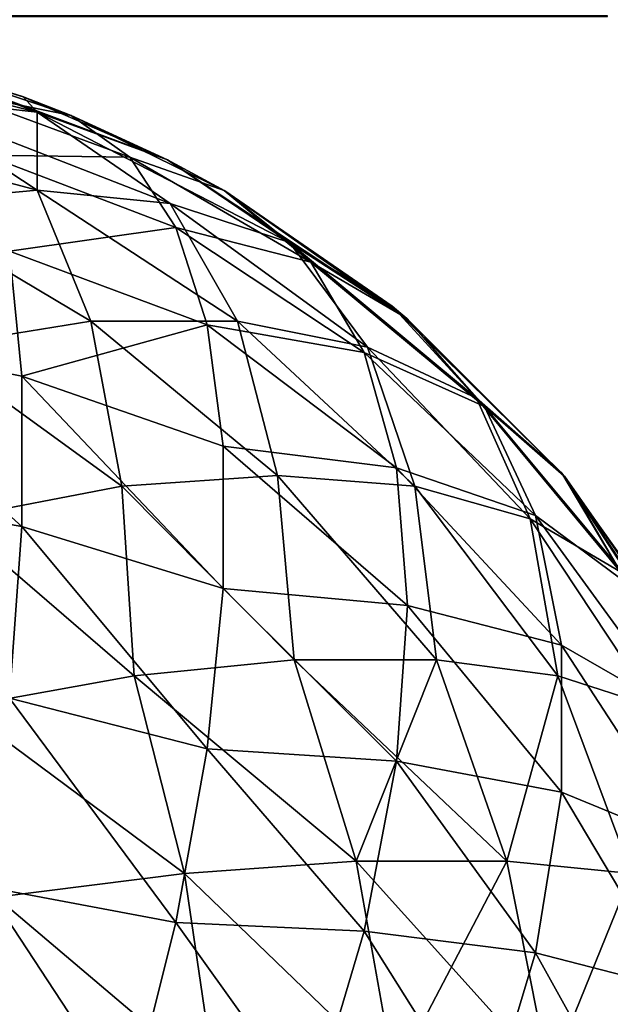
# Model space of a CAD drawing. Extents: x -547 to 547, y 0 to 578.
# Tile 404 of 472: x 372.339 to 372.802, y 558.229 to 559. Entities that reach past the tile are written whole.
import ezdxf

# ---------------------------------------------------------------- set-up
doc = ezdxf.new("R2010")
doc.units = 0
doc.header["$LTSCALE"] = 65.185185
for name, color, linetype in [('121', 7, 'CONTINUOUS'), ('20', 7, 'CONTINUOUS'), ('29', 7, 'CONTINUOUS'), ('3', 7, 'CONTINUOUS'), ('332', 7, 'CONTINUOUS'), ('335', 7, 'CONTINUOUS'), ('39', 7, 'CONTINUOUS'), ('44', 7, 'CONTINUOUS'), ('47', 7, 'CONTINUOUS'), ('61', 7, 'CONTINUOUS'), ('62', 7, 'CONTINUOUS'), ('9', 7, 'CONTINUOUS')]:
    doc.layers.add(name, color=color, linetype=linetype)

msp = doc.modelspace()

# ---------------------------------------------------------------- linework, layer by layer
at = {"layer": '121', "color": 7, "linetype": 'CONTINUOUS'}
for points in [[(362, 559, -40.1), (361.83856, 559.01312, -40.2139), (372.8, 559.00246, -40.14955), (362, 559, -40.1)], [(361.85303, 559.01086, -39.99636), (362, 559, -40.1), (372.8, 559.00307, -40.04464), (361.85303, 559.01086, -39.99636)], [(372.8, 559.00307, -40.04464), (362, 559, -40.1), (372.8, 559.00246, -40.14955), (372.8, 559.00307, -40.04464)]]:
    msp.add_3dface(points, dxfattribs=at)
at = {"layer": '20', "color": 7, "linetype": 'CONTINUOUS'}
for points in [[(350, 551.5, 42.9), (545.5, 1.5, 42.9), (350, 566, 42.9), (350, 551.5, 42.9)], [(350, 566, 42.9), (545.5, 1.5, 42.9), (360.09767, 559.38264, 42.9), (350, 566, 42.9)], [(360.09767, 559.38264, 42.9), (545.5, 1.5, 42.9), (360.21775, 559.09251, 42.9), (360.09767, 559.38264, 42.9)], [(360.21775, 559.09251, 42.9), (545.5, 1.5, 42.9), (360.38182, 558.82466, 42.9), (360.21775, 559.09251, 42.9)], [(360.38182, 558.82466, 42.9), (545.5, 1.5, 42.9), (360.5858, 558.5858, 42.9), (360.38182, 558.82466, 42.9)], [(360.5858, 558.5858, 42.9), (545.5, 1.5, 42.9), (360.82465, 558.38183, 42.9), (360.5858, 558.5858, 42.9)], [(360.82465, 558.38183, 42.9), (545.5, 1.5, 42.9), (361.0925, 558.21776, 42.9), (360.82465, 558.38183, 42.9)]]:
    msp.add_3dface(points, dxfattribs=at)
at = {"layer": '29', "color": 7, "linetype": 'CONTINUOUS'}
for points in [[(372.34213, 558.93965, 41.9), (372.25102, 558.96798, 28.9), (372.23944, 558.97091, 41.9), (372.34213, 558.93965, 41.9)], [(372.34166, 558.93982, 28.9), (372.25102, 558.96798, 28.9), (372.34213, 558.93965, 41.9), (372.34166, 558.93982, 28.9)], [(372.3798, 558.92507, 28.9), (372.34166, 558.93982, 28.9), (372.34213, 558.93965, 41.9), (372.3798, 558.92507, 28.9)], [(372.45528, 558.89035, 41.9), (372.3798, 558.92507, 28.9), (372.34213, 558.93965, 41.9), (372.45528, 558.89035, 41.9)], [(372.4997, 558.8662, 28.9), (372.3798, 558.92507, 28.9), (372.45528, 558.89035, 41.9), (372.4997, 558.8662, 28.9)], [(372.50016, 558.86594, 41.9), (372.4997, 558.8662, 28.9), (372.45528, 558.89035, 41.9), (372.50016, 558.86594, 41.9)], [(372.64256, 558.76623, 28.9), (372.4997, 558.8662, 28.9), (372.64297, 558.76589, 41.9), (372.64256, 558.76623, 28.9)], [(372.64297, 558.76589, 41.9), (372.4997, 558.8662, 28.9), (372.50016, 558.86594, 41.9), (372.64297, 558.76589, 41.9)], [(372.76589, 558.64297, 28.9), (372.64256, 558.76623, 28.9), (372.76623, 558.64256, 41.9), (372.76589, 558.64297, 28.9)], [(372.76623, 558.64256, 41.9), (372.64256, 558.76623, 28.9), (372.64297, 558.76589, 41.9), (372.76623, 558.64256, 41.9)], [(372.86594, 558.50016, 28.9), (372.76589, 558.64297, 28.9), (372.8662, 558.4997, 41.9), (372.86594, 558.50016, 28.9)], [(372.8662, 558.4997, 41.9), (372.76589, 558.64297, 28.9), (372.76623, 558.64256, 41.9), (372.8662, 558.4997, 41.9)]]:
    msp.add_3dface(points, dxfattribs=at)
at = {"layer": '3', "color": 7, "linetype": 'CONTINUOUS'}
for points in [[(528.7, 1.5, -68), (-528.7, 1.5, -68), (528.7, 576.5, -68), (528.7, 1.5, -68)], [(528.7, 576.5, -68), (-528.7, 1.5, -68), (-528.7, 576.5, -68), (528.7, 576.5, -68)]]:
    msp.add_3dface(points, dxfattribs=at)
at = {"layer": '332', "color": 7, "linetype": 'CONTINUOUS'}
for points in [[(0, 576.5, 68), (226.18026, 105.21705, 68), (525, 1.5, 68), (0, 576.5, 68)], [(525, 576.5, 68), (0, 576.5, 68), (525, 1.5, 68), (525, 576.5, 68)]]:
    msp.add_3dface(points, dxfattribs=at)
at = {"layer": '335', "color": 7, "linetype": 'CONTINUOUS'}
for points in [[(-349, 551.5, 43), (-545.5, 576.5, 43), (545.5, 576.5, 43), (-349, 551.5, 43)], [(349, 551.5, 43), (-349, 551.5, 43), (545.5, 576.5, 43), (349, 551.5, 43)], [(349, 9.5, 43), (349, 551.5, 43), (545.5, 576.5, 43), (349, 9.5, 43)], [(545.5, 1.5, 43), (349, 9.5, 43), (545.5, 576.5, 43), (545.5, 1.5, 43)]]:
    msp.add_3dface(points, dxfattribs=at)
at = {"layer": '39', "color": 7, "linetype": 'CONTINUOUS'}
for points in [[(372.23944, 558.97091, 41.9), (372.12194, 558.98502, 42.02194), (372.3531, 558.9275, 42.02276), (372.23944, 558.97091, 41.9)], [(372.3531, 558.9275, 42.02276), (372.12194, 558.98502, 42.02194), (372.24115, 558.94005, 42.14115), (372.3531, 558.9275, 42.02276)], [(372.45528, 558.89035, 41.9), (372.34213, 558.93965, 41.9), (372.23944, 558.97091, 41.9), (372.45528, 558.89035, 41.9)], [(372.45528, 558.89035, 41.9), (372.23944, 558.97091, 41.9), (372.3531, 558.9275, 42.02276), (372.45528, 558.89035, 41.9)], [(372.24115, 558.94005, 42.14115), (372.12276, 558.9275, 42.2531), (372.35302, 558.86646, 42.25302), (372.24115, 558.94005, 42.14115)], [(372.3531, 558.9275, 42.02276), (372.24115, 558.94005, 42.14115), (372.45737, 558.85619, 42.14031), (372.3531, 558.9275, 42.02276)], [(372.45737, 558.85619, 42.14031), (372.24115, 558.94005, 42.14115), (372.35302, 558.86646, 42.25302), (372.45737, 558.85619, 42.14031)], [(372.35302, 558.86646, 42.25302), (372.12276, 558.9275, 42.2531), (372.24031, 558.85619, 42.35737), (372.35302, 558.86646, 42.25302)], [(372.45528, 558.89035, 41.9), (372.3531, 558.9275, 42.02276), (372.55087, 558.82564, 42.0219), (372.45528, 558.89035, 41.9)], [(372.55087, 558.82564, 42.0219), (372.3531, 558.9275, 42.02276), (372.45737, 558.85619, 42.14031), (372.55087, 558.82564, 42.0219)], [(372.64297, 558.76589, 41.9), (372.50016, 558.86594, 41.9), (372.45528, 558.89035, 41.9), (372.64297, 558.76589, 41.9)], [(372.64297, 558.76589, 41.9), (372.45528, 558.89035, 41.9), (372.55087, 558.82564, 42.0219), (372.64297, 558.76589, 41.9)], [(372.35302, 558.86646, 42.25302), (372.24031, 558.85619, 42.35737), (372.39505, 558.76395, 42.41022), (372.35302, 558.86646, 42.25302)], [(372.45737, 558.85619, 42.14031), (372.35302, 558.86646, 42.25302), (372.51022, 558.76395, 42.29505), (372.45737, 558.85619, 42.14031)], [(372.51022, 558.76395, 42.29505), (372.35302, 558.86646, 42.25302), (372.39505, 558.76395, 42.41022), (372.51022, 558.76395, 42.29505)], [(372.39505, 558.76395, 42.41022), (372.24031, 558.85619, 42.35737), (372.2694, 558.74368, 42.51185), (372.39505, 558.76395, 42.41022)], [(372.55087, 558.82564, 42.0219), (372.45737, 558.85619, 42.14031), (372.61185, 558.74368, 42.1694), (372.55087, 558.82564, 42.0219)], [(372.61185, 558.74368, 42.1694), (372.45737, 558.85619, 42.14031), (372.51022, 558.76395, 42.29505), (372.61185, 558.74368, 42.1694)], [(372.64297, 558.76589, 41.9), (372.55087, 558.82564, 42.0219), (372.69726, 558.70369, 42.0366), (372.64297, 558.76589, 41.9)], [(372.69726, 558.70369, 42.0366), (372.55087, 558.82564, 42.0219), (372.61185, 558.74368, 42.1694), (372.69726, 558.70369, 42.0366)], [(372.39505, 558.76395, 42.41022), (372.2694, 558.74368, 42.51185), (372.41941, 558.63465, 42.54909), (372.39505, 558.76395, 42.41022)], [(372.51022, 558.76395, 42.29505), (372.39505, 558.76395, 42.41022), (372.54144, 558.64319, 42.44144), (372.51022, 558.76395, 42.29505)], [(372.54144, 558.64319, 42.44144), (372.39505, 558.76395, 42.41022), (372.41941, 558.63465, 42.54909), (372.54144, 558.64319, 42.44144)], [(372.61185, 558.74368, 42.1694), (372.51022, 558.76395, 42.29505), (372.64909, 558.63465, 42.31941), (372.61185, 558.74368, 42.1694)], [(372.64909, 558.63465, 42.31941), (372.51022, 558.76395, 42.29505), (372.54144, 558.64319, 42.44144), (372.64909, 558.63465, 42.31941)], [(372.76623, 558.64256, 41.9), (372.64297, 558.76589, 41.9), (372.69726, 558.70369, 42.0366), (372.76623, 558.64256, 41.9)], [(372.41941, 558.63465, 42.54909), (372.2694, 558.74368, 42.51185), (372.28624, 558.60926, 42.63951), (372.41941, 558.63465, 42.54909)], [(372.69726, 558.70369, 42.0366), (372.61185, 558.74368, 42.1694), (372.73951, 558.60926, 42.18624), (372.69726, 558.70369, 42.0366)], [(372.73951, 558.60926, 42.18624), (372.61185, 558.74368, 42.1694), (372.64909, 558.63465, 42.31941), (372.73951, 558.60926, 42.18624)], [(372.76623, 558.64256, 41.9), (372.69726, 558.70369, 42.0366), (372.81029, 558.56769, 42.04547), (372.76623, 558.64256, 41.9)], [(372.81029, 558.56769, 42.04547), (372.69726, 558.70369, 42.0366), (372.73951, 558.60926, 42.18624), (372.81029, 558.56769, 42.04547)], [(372.54144, 558.64319, 42.44144), (372.41941, 558.63465, 42.54909), (372.55453, 558.49874, 42.56615), (372.54144, 558.64319, 42.44144)], [(372.64909, 558.63465, 42.31941), (372.54144, 558.64319, 42.44144), (372.66615, 558.49874, 42.45453), (372.64909, 558.63465, 42.31941)], [(372.66615, 558.49874, 42.45453), (372.54144, 558.64319, 42.44144), (372.55453, 558.49874, 42.56615), (372.66615, 558.49874, 42.45453)], [(372.8662, 558.4997, 41.9), (372.76623, 558.64256, 41.9), (372.81029, 558.56769, 42.04547), (372.8662, 558.4997, 41.9)], [(372.41941, 558.63465, 42.54909), (372.28624, 558.60926, 42.63951), (372.4291, 558.48632, 42.66116), (372.41941, 558.63465, 42.54909)], [(372.55453, 558.49874, 42.56615), (372.41941, 558.63465, 42.54909), (372.4291, 558.48632, 42.66116), (372.55453, 558.49874, 42.56615)], [(372.73951, 558.60926, 42.18624), (372.64909, 558.63465, 42.31941), (372.76116, 558.48632, 42.3291), (372.73951, 558.60926, 42.18624)], [(372.76116, 558.48632, 42.3291), (372.64909, 558.63465, 42.31941), (372.66615, 558.49874, 42.45453), (372.76116, 558.48632, 42.3291)], [(372.4291, 558.48632, 42.66116), (372.28624, 558.60926, 42.63951), (372.29298, 558.46177, 42.73721), (372.4291, 558.48632, 42.66116)], [(372.81029, 558.56769, 42.04547), (372.73951, 558.60926, 42.18624), (372.83721, 558.46177, 42.19298), (372.81029, 558.56769, 42.04547)], [(372.83721, 558.46177, 42.19298), (372.73951, 558.60926, 42.18624), (372.76116, 558.48632, 42.3291), (372.83721, 558.46177, 42.19298)], [(372.55453, 558.49874, 42.56615), (372.4291, 558.48632, 42.66116), (372.60321, 558.34099, 42.62101), (372.55453, 558.49874, 42.56615)], [(372.66615, 558.49874, 42.45453), (372.55453, 558.49874, 42.56615), (372.72101, 558.34099, 42.50321), (372.66615, 558.49874, 42.45453)], [(372.72101, 558.34099, 42.50321), (372.55453, 558.49874, 42.56615), (372.60321, 558.34099, 42.62101), (372.72101, 558.34099, 42.50321)], [(372.76116, 558.48632, 42.3291), (372.66615, 558.49874, 42.45453), (372.72101, 558.34099, 42.50321), (372.76116, 558.48632, 42.3291)], [(372.4291, 558.48632, 42.66116), (372.29298, 558.46177, 42.73721), (372.46867, 558.33153, 42.7188), (372.4291, 558.48632, 42.66116)], [(372.60321, 558.34099, 42.62101), (372.4291, 558.48632, 42.66116), (372.46867, 558.33153, 42.7188), (372.60321, 558.34099, 42.62101)], [(372.8188, 558.33153, 42.36867), (372.76116, 558.48632, 42.3291), (372.72101, 558.34099, 42.50321), (372.8188, 558.33153, 42.36867)], [(372.83721, 558.46177, 42.19298), (372.76116, 558.48632, 42.3291), (372.8188, 558.33153, 42.36867), (372.83721, 558.46177, 42.19298)], [(372.46867, 558.33153, 42.7188), (372.29298, 558.46177, 42.73721), (372.32112, 558.31287, 42.79387), (372.46867, 558.33153, 42.7188)], [(372.633, 558.17301, 42.65457), (372.60321, 558.34099, 42.62101), (372.46867, 558.33153, 42.7188), (372.633, 558.17301, 42.65457)], [(372.633, 558.17301, 42.65457), (372.75457, 558.17301, 42.533), (372.60321, 558.34099, 42.62101), (372.633, 558.17301, 42.65457)], [(372.75457, 558.17301, 42.533), (372.72101, 558.34099, 42.50321), (372.60321, 558.34099, 42.62101), (372.75457, 558.17301, 42.533)], [(372.75457, 558.17301, 42.533), (372.8188, 558.33153, 42.36867), (372.72101, 558.34099, 42.50321), (372.75457, 558.17301, 42.533)], [(372.49271, 558.16789, 42.75384), (372.46867, 558.33153, 42.7188), (372.32112, 558.31287, 42.79387), (372.49271, 558.16789, 42.75384)], [(372.49271, 558.16789, 42.75384), (372.633, 558.17301, 42.65457), (372.46867, 558.33153, 42.7188), (372.49271, 558.16789, 42.75384)], [(372.75457, 558.17301, 42.533), (372.85384, 558.16789, 42.39271), (372.8188, 558.33153, 42.36867), (372.75457, 558.17301, 42.533)], [(372.33786, 558.15781, 42.82787), (372.49271, 558.16789, 42.75384), (372.32112, 558.31287, 42.79387), (372.33786, 558.15781, 42.82787)]]:
    msp.add_3dface(points, dxfattribs=at)
at = {"layer": '44', "color": 7, "linetype": 'CONTINUOUS'}
for points in [[(372.34213, 558.93965, -48.9), (372.23944, 558.97091, -48.9), (372.34213, 558.93965, -35.9), (372.34213, 558.93965, -48.9)], [(372.34213, 558.93965, -35.9), (372.23944, 558.97091, -48.9), (372.23944, 558.97091, -35.9), (372.34213, 558.93965, -35.9)], [(372.45528, 558.89035, -48.9), (372.34213, 558.93965, -48.9), (372.45528, 558.89035, -35.9), (372.45528, 558.89035, -48.9)], [(372.45528, 558.89035, -35.9), (372.34213, 558.93965, -48.9), (372.34213, 558.93965, -35.9), (372.45528, 558.89035, -35.9)], [(372.50016, 558.86594, -48.9), (372.45528, 558.89035, -48.9), (372.50016, 558.86594, -35.9), (372.50016, 558.86594, -48.9)], [(372.50016, 558.86594, -35.9), (372.45528, 558.89035, -48.9), (372.45528, 558.89035, -35.9), (372.50016, 558.86594, -35.9)], [(372.63116, 558.77565, -48.9), (372.50016, 558.86594, -48.9), (372.64297, 558.76589, -35.9), (372.63116, 558.77565, -48.9)], [(372.64297, 558.76589, -35.9), (372.50016, 558.86594, -48.9), (372.50016, 558.86594, -35.9), (372.64297, 558.76589, -35.9)], [(372.76412, 558.64507, -48.9), (372.63116, 558.77565, -48.9), (372.76623, 558.64256, -35.9), (372.76412, 558.64507, -48.9)], [(372.76623, 558.64256, -35.9), (372.63116, 558.77565, -48.9), (372.64297, 558.76589, -35.9), (372.76623, 558.64256, -35.9)], [(372.8594, 558.51131, -48.9), (372.76412, 558.64507, -48.9), (372.8662, 558.4997, -35.9), (372.8594, 558.51131, -48.9)], [(372.8662, 558.4997, -35.9), (372.76412, 558.64507, -48.9), (372.76623, 558.64256, -35.9), (372.8662, 558.4997, -35.9)]]:
    msp.add_3dface(points, dxfattribs=at)
at = {"layer": '47', "color": 7, "linetype": 'CONTINUOUS'}
for points in [[(372.23944, 558.97091, -48.9), (372.34213, 558.93965, -48.9), (372.3531, 558.9275, -49.02276), (372.23944, 558.97091, -48.9)], [(372.23944, 558.97091, -48.9), (372.3531, 558.9275, -49.02276), (372.24115, 558.94005, -49.14115), (372.23944, 558.97091, -48.9)], [(372.35302, 558.86646, -49.25302), (372.24031, 558.85619, -49.35737), (372.24115, 558.94005, -49.14115), (372.35302, 558.86646, -49.25302)], [(372.3531, 558.9275, -49.02276), (372.35302, 558.86646, -49.25302), (372.24115, 558.94005, -49.14115), (372.3531, 558.9275, -49.02276)], [(372.34213, 558.93965, -48.9), (372.45528, 558.89035, -48.9), (372.3531, 558.9275, -49.02276), (372.34213, 558.93965, -48.9)], [(372.45737, 558.85619, -49.14031), (372.35302, 558.86646, -49.25302), (372.3531, 558.9275, -49.02276), (372.45737, 558.85619, -49.14031)], [(372.45528, 558.89035, -48.9), (372.55087, 558.82564, -49.0219), (372.3531, 558.9275, -49.02276), (372.45528, 558.89035, -48.9)], [(372.55087, 558.82564, -49.0219), (372.45737, 558.85619, -49.14031), (372.3531, 558.9275, -49.02276), (372.55087, 558.82564, -49.0219)], [(372.45528, 558.89035, -48.9), (372.50016, 558.86594, -48.9), (372.55087, 558.82564, -49.0219), (372.45528, 558.89035, -48.9)], [(372.35302, 558.86646, -49.25302), (372.39505, 558.76395, -49.41022), (372.24031, 558.85619, -49.35737), (372.35302, 558.86646, -49.25302)], [(372.51022, 558.76395, -49.29505), (372.39505, 558.76395, -49.41022), (372.35302, 558.86646, -49.25302), (372.51022, 558.76395, -49.29505)], [(372.45737, 558.85619, -49.14031), (372.51022, 558.76395, -49.29505), (372.35302, 558.86646, -49.25302), (372.45737, 558.85619, -49.14031)], [(372.50016, 558.86594, -48.9), (372.63116, 558.77565, -48.9), (372.55087, 558.82564, -49.0219), (372.50016, 558.86594, -48.9)], [(372.39505, 558.76395, -49.41022), (372.2694, 558.74368, -49.51185), (372.24031, 558.85619, -49.35737), (372.39505, 558.76395, -49.41022)], [(372.61185, 558.74368, -49.1694), (372.51022, 558.76395, -49.29505), (372.45737, 558.85619, -49.14031), (372.61185, 558.74368, -49.1694)], [(372.55087, 558.82564, -49.0219), (372.61185, 558.74368, -49.1694), (372.45737, 558.85619, -49.14031), (372.55087, 558.82564, -49.0219)], [(372.63116, 558.77565, -48.9), (372.69726, 558.70369, -49.0366), (372.55087, 558.82564, -49.0219), (372.63116, 558.77565, -48.9)], [(372.69726, 558.70369, -49.0366), (372.61185, 558.74368, -49.1694), (372.55087, 558.82564, -49.0219), (372.69726, 558.70369, -49.0366)], [(372.63116, 558.77565, -48.9), (372.76412, 558.64507, -48.9), (372.69726, 558.70369, -49.0366), (372.63116, 558.77565, -48.9)], [(372.39505, 558.76395, -49.41022), (372.41941, 558.63465, -49.54909), (372.2694, 558.74368, -49.51185), (372.39505, 558.76395, -49.41022)], [(372.54144, 558.64319, -49.44144), (372.41941, 558.63465, -49.54909), (372.39505, 558.76395, -49.41022), (372.54144, 558.64319, -49.44144)], [(372.51022, 558.76395, -49.29505), (372.54144, 558.64319, -49.44144), (372.39505, 558.76395, -49.41022), (372.51022, 558.76395, -49.29505)], [(372.64909, 558.63465, -49.31941), (372.54144, 558.64319, -49.44144), (372.51022, 558.76395, -49.29505), (372.64909, 558.63465, -49.31941)], [(372.61185, 558.74368, -49.1694), (372.64909, 558.63465, -49.31941), (372.51022, 558.76395, -49.29505), (372.61185, 558.74368, -49.1694)], [(372.41941, 558.63465, -49.54909), (372.28624, 558.60926, -49.63951), (372.2694, 558.74368, -49.51185), (372.41941, 558.63465, -49.54909)], [(372.73951, 558.60926, -49.18624), (372.64909, 558.63465, -49.31941), (372.61185, 558.74368, -49.1694), (372.73951, 558.60926, -49.18624)], [(372.69726, 558.70369, -49.0366), (372.73951, 558.60926, -49.18624), (372.61185, 558.74368, -49.1694), (372.69726, 558.70369, -49.0366)], [(372.76412, 558.64507, -48.9), (372.81029, 558.56769, -49.04547), (372.69726, 558.70369, -49.0366), (372.76412, 558.64507, -48.9)], [(372.81029, 558.56769, -49.04547), (372.73951, 558.60926, -49.18624), (372.69726, 558.70369, -49.0366), (372.81029, 558.56769, -49.04547)], [(372.54144, 558.64319, -49.44144), (372.55453, 558.49874, -49.56615), (372.41941, 558.63465, -49.54909), (372.54144, 558.64319, -49.44144)], [(372.66615, 558.49874, -49.45453), (372.55453, 558.49874, -49.56615), (372.54144, 558.64319, -49.44144), (372.66615, 558.49874, -49.45453)], [(372.64909, 558.63465, -49.31941), (372.66615, 558.49874, -49.45453), (372.54144, 558.64319, -49.44144), (372.64909, 558.63465, -49.31941)], [(372.76412, 558.64507, -48.9), (372.8594, 558.51131, -48.9), (372.81029, 558.56769, -49.04547), (372.76412, 558.64507, -48.9)], [(372.41941, 558.63465, -49.54909), (372.4291, 558.48632, -49.66116), (372.28624, 558.60926, -49.63951), (372.41941, 558.63465, -49.54909)], [(372.55453, 558.49874, -49.56615), (372.4291, 558.48632, -49.66116), (372.41941, 558.63465, -49.54909), (372.55453, 558.49874, -49.56615)], [(372.76116, 558.48632, -49.3291), (372.66615, 558.49874, -49.45453), (372.64909, 558.63465, -49.31941), (372.76116, 558.48632, -49.3291)], [(372.73951, 558.60926, -49.18624), (372.76116, 558.48632, -49.3291), (372.64909, 558.63465, -49.31941), (372.73951, 558.60926, -49.18624)], [(372.4291, 558.48632, -49.66116), (372.29298, 558.46177, -49.73721), (372.28624, 558.60926, -49.63951), (372.4291, 558.48632, -49.66116)], [(372.83721, 558.46177, -49.19298), (372.76116, 558.48632, -49.3291), (372.73951, 558.60926, -49.18624), (372.83721, 558.46177, -49.19298)], [(372.81029, 558.56769, -49.04547), (372.83721, 558.46177, -49.19298), (372.73951, 558.60926, -49.18624), (372.81029, 558.56769, -49.04547)], [(372.55453, 558.49874, -49.56615), (372.60321, 558.34099, -49.62101), (372.4291, 558.48632, -49.66116), (372.55453, 558.49874, -49.56615)], [(372.66615, 558.49874, -49.45453), (372.60321, 558.34099, -49.62101), (372.55453, 558.49874, -49.56615), (372.66615, 558.49874, -49.45453)], [(372.72101, 558.34099, -49.50321), (372.60321, 558.34099, -49.62101), (372.66615, 558.49874, -49.45453), (372.72101, 558.34099, -49.50321)], [(372.76116, 558.48632, -49.3291), (372.72101, 558.34099, -49.50321), (372.66615, 558.49874, -49.45453), (372.76116, 558.48632, -49.3291)], [(372.4291, 558.48632, -49.66116), (372.46867, 558.33153, -49.7188), (372.29298, 558.46177, -49.73721), (372.4291, 558.48632, -49.66116)], [(372.60321, 558.34099, -49.62101), (372.46867, 558.33153, -49.7188), (372.4291, 558.48632, -49.66116), (372.60321, 558.34099, -49.62101)], [(372.8188, 558.33153, -49.36867), (372.72101, 558.34099, -49.50321), (372.76116, 558.48632, -49.3291), (372.8188, 558.33153, -49.36867)], [(372.83721, 558.46177, -49.19298), (372.8188, 558.33153, -49.36867), (372.76116, 558.48632, -49.3291), (372.83721, 558.46177, -49.19298)], [(372.46867, 558.33153, -49.7188), (372.32112, 558.31287, -49.79387), (372.29298, 558.46177, -49.73721), (372.46867, 558.33153, -49.7188)], [(372.60321, 558.34099, -49.62101), (372.633, 558.17301, -49.65457), (372.46867, 558.33153, -49.7188), (372.60321, 558.34099, -49.62101)], [(372.72101, 558.34099, -49.50321), (372.633, 558.17301, -49.65457), (372.60321, 558.34099, -49.62101), (372.72101, 558.34099, -49.50321)], [(372.75457, 558.17301, -49.533), (372.633, 558.17301, -49.65457), (372.72101, 558.34099, -49.50321), (372.75457, 558.17301, -49.533)], [(372.8188, 558.33153, -49.36867), (372.75457, 558.17301, -49.533), (372.72101, 558.34099, -49.50321), (372.8188, 558.33153, -49.36867)], [(372.46867, 558.33153, -49.7188), (372.49271, 558.16789, -49.75384), (372.32112, 558.31287, -49.79387), (372.46867, 558.33153, -49.7188)], [(372.633, 558.17301, -49.65457), (372.49271, 558.16789, -49.75384), (372.46867, 558.33153, -49.7188), (372.633, 558.17301, -49.65457)], [(372.85384, 558.16789, -49.39271), (372.75457, 558.17301, -49.533), (372.8188, 558.33153, -49.36867), (372.85384, 558.16789, -49.39271)], [(372.49271, 558.16789, -49.75384), (372.33786, 558.15781, -49.82787), (372.32112, 558.31287, -49.79387), (372.49271, 558.16789, -49.75384)]]:
    msp.add_3dface(points, dxfattribs=at)
at = {"layer": '61', "color": 7, "linetype": 'CONTINUOUS'}
for points in [[(372.25102, 558.96798, 28.9), (372.34166, 558.93982, 28.9), (372.3798, 558.92507, 28.9), (372.25102, 558.96798, 28.9)], [(372.25102, 558.96798, 28.9), (372.3798, 558.92507, 28.9), (372.28552, 558.94412, 28.73534), (372.25102, 558.96798, 28.9)], [(372.3798, 558.92507, 28.9), (372.42572, 558.89241, 28.75044), (372.28552, 558.94412, 28.73534), (372.3798, 558.92507, 28.9)], [(372.28552, 558.94412, 28.73534), (372.42572, 558.89241, 28.75044), (372.31287, 558.89387, 28.57888), (372.28552, 558.94412, 28.73534)], [(372.3798, 558.92507, 28.9), (372.4997, 558.8662, 28.9), (372.42572, 558.89241, 28.75044), (372.3798, 558.92507, 28.9)], [(372.42572, 558.89241, 28.75044), (372.46177, 558.83721, 28.60702), (372.31287, 558.89387, 28.57888), (372.42572, 558.89241, 28.75044)], [(372.31287, 558.89387, 28.57888), (372.46177, 558.83721, 28.60702), (372.33153, 558.8188, 28.43133), (372.31287, 558.89387, 28.57888)], [(372.4997, 558.8662, 28.9), (372.56769, 558.81029, 28.75453), (372.42572, 558.89241, 28.75044), (372.4997, 558.8662, 28.9)], [(372.42572, 558.89241, 28.75044), (372.56769, 558.81029, 28.75453), (372.46177, 558.83721, 28.60702), (372.42572, 558.89241, 28.75044)], [(372.4997, 558.8662, 28.9), (372.64256, 558.76623, 28.9), (372.56769, 558.81029, 28.75453), (372.4997, 558.8662, 28.9)], [(372.46177, 558.83721, 28.60702), (372.48632, 558.76116, 28.4709), (372.33153, 558.8188, 28.43133), (372.46177, 558.83721, 28.60702)], [(372.56769, 558.81029, 28.75453), (372.60926, 558.73951, 28.61376), (372.46177, 558.83721, 28.60702), (372.56769, 558.81029, 28.75453)], [(372.46177, 558.83721, 28.60702), (372.60926, 558.73951, 28.61376), (372.48632, 558.76116, 28.4709), (372.46177, 558.83721, 28.60702)], [(372.17301, 558.75457, 28.267), (372.33153, 558.8188, 28.43133), (372.34099, 558.72101, 28.29679), (372.17301, 558.75457, 28.267)], [(372.33153, 558.8188, 28.43133), (372.48632, 558.76116, 28.4709), (372.34099, 558.72101, 28.29679), (372.33153, 558.8188, 28.43133)], [(372.64256, 558.76623, 28.9), (372.70369, 558.69726, 28.7634), (372.56769, 558.81029, 28.75453), (372.64256, 558.76623, 28.9)], [(372.56769, 558.81029, 28.75453), (372.70369, 558.69726, 28.7634), (372.60926, 558.73951, 28.61376), (372.56769, 558.81029, 28.75453)], [(372.64256, 558.76623, 28.9), (372.76589, 558.64297, 28.9), (372.70369, 558.69726, 28.7634), (372.64256, 558.76623, 28.9)], [(372.17301, 558.633, 28.14543), (372.17301, 558.75457, 28.267), (372.34099, 558.60321, 28.17899), (372.17301, 558.633, 28.14543)], [(372.17301, 558.75457, 28.267), (372.34099, 558.72101, 28.29679), (372.34099, 558.60321, 28.17899), (372.17301, 558.75457, 28.267)], [(372.48632, 558.76116, 28.4709), (372.49874, 558.66615, 28.34547), (372.34099, 558.72101, 28.29679), (372.48632, 558.76116, 28.4709)], [(372.60926, 558.73951, 28.61376), (372.63465, 558.64909, 28.48059), (372.48632, 558.76116, 28.4709), (372.60926, 558.73951, 28.61376)], [(372.48632, 558.76116, 28.4709), (372.63465, 558.64909, 28.48059), (372.49874, 558.66615, 28.34547), (372.48632, 558.76116, 28.4709)], [(372.70369, 558.69726, 28.7634), (372.74368, 558.61185, 28.6306), (372.60926, 558.73951, 28.61376), (372.70369, 558.69726, 28.7634)], [(372.60926, 558.73951, 28.61376), (372.74368, 558.61185, 28.6306), (372.63465, 558.64909, 28.48059), (372.60926, 558.73951, 28.61376)], [(372.49874, 558.66615, 28.34547), (372.49874, 558.55453, 28.23385), (372.34099, 558.72101, 28.29679), (372.49874, 558.66615, 28.34547)], [(372.34099, 558.72101, 28.29679), (372.49874, 558.55453, 28.23385), (372.34099, 558.60321, 28.17899), (372.34099, 558.72101, 28.29679)], [(372.76589, 558.64297, 28.9), (372.82564, 558.55087, 28.7781), (372.70369, 558.69726, 28.7634), (372.76589, 558.64297, 28.9)], [(372.70369, 558.69726, 28.7634), (372.82564, 558.55087, 28.7781), (372.74368, 558.61185, 28.6306), (372.70369, 558.69726, 28.7634)], [(372.63465, 558.64909, 28.48059), (372.64319, 558.54144, 28.35856), (372.49874, 558.66615, 28.34547), (372.63465, 558.64909, 28.48059)], [(372.49874, 558.66615, 28.34547), (372.64319, 558.54144, 28.35856), (372.49874, 558.55453, 28.23385), (372.49874, 558.66615, 28.34547)], [(372.74368, 558.61185, 28.6306), (372.76395, 558.51022, 28.50495), (372.63465, 558.64909, 28.48059), (372.74368, 558.61185, 28.6306)], [(372.63465, 558.64909, 28.48059), (372.76395, 558.51022, 28.50495), (372.64319, 558.54144, 28.35856), (372.63465, 558.64909, 28.48059)], [(372.76589, 558.64297, 28.9), (372.86594, 558.50016, 28.9), (372.89035, 558.45528, 28.9), (372.76589, 558.64297, 28.9)], [(372.76589, 558.64297, 28.9), (372.89035, 558.45528, 28.9), (372.82564, 558.55087, 28.7781), (372.76589, 558.64297, 28.9)], [(372.17301, 558.633, 28.14543), (372.34099, 558.60321, 28.17899), (372.33153, 558.46867, 28.0812), (372.17301, 558.633, 28.14543)], [(372.82564, 558.55087, 28.7781), (372.85619, 558.45737, 28.65969), (372.74368, 558.61185, 28.6306), (372.82564, 558.55087, 28.7781)], [(372.74368, 558.61185, 28.6306), (372.85619, 558.45737, 28.65969), (372.76395, 558.51022, 28.50495), (372.74368, 558.61185, 28.6306)], [(372.34099, 558.60321, 28.17899), (372.48632, 558.4291, 28.13884), (372.33153, 558.46867, 28.0812), (372.34099, 558.60321, 28.17899)], [(372.49874, 558.55453, 28.23385), (372.48632, 558.4291, 28.13884), (372.34099, 558.60321, 28.17899), (372.49874, 558.55453, 28.23385)], [(372.49874, 558.55453, 28.23385), (372.63465, 558.41941, 28.25091), (372.48632, 558.4291, 28.13884), (372.49874, 558.55453, 28.23385)], [(372.64319, 558.54144, 28.35856), (372.63465, 558.41941, 28.25091), (372.49874, 558.55453, 28.23385), (372.64319, 558.54144, 28.35856)], [(372.64319, 558.54144, 28.35856), (372.76395, 558.39505, 28.38978), (372.63465, 558.41941, 28.25091), (372.64319, 558.54144, 28.35856)], [(372.76395, 558.51022, 28.50495), (372.76395, 558.39505, 28.38978), (372.64319, 558.54144, 28.35856), (372.76395, 558.51022, 28.50495)], [(372.85619, 558.45737, 28.65969), (372.86646, 558.35302, 28.54698), (372.76395, 558.51022, 28.50495), (372.85619, 558.45737, 28.65969)], [(372.76395, 558.51022, 28.50495), (372.86646, 558.35302, 28.54698), (372.76395, 558.39505, 28.38978), (372.76395, 558.51022, 28.50495)], [(372.33153, 558.46867, 28.0812), (372.46177, 558.29298, 28.06279), (372.31287, 558.32112, 28.00613), (372.33153, 558.46867, 28.0812)], [(372.48632, 558.4291, 28.13884), (372.46177, 558.29298, 28.06279), (372.33153, 558.46867, 28.0812), (372.48632, 558.4291, 28.13884)], [(372.48632, 558.4291, 28.13884), (372.60926, 558.28624, 28.16049), (372.46177, 558.29298, 28.06279), (372.48632, 558.4291, 28.13884)], [(372.63465, 558.41941, 28.25091), (372.60926, 558.28624, 28.16049), (372.48632, 558.4291, 28.13884), (372.63465, 558.41941, 28.25091)], [(372.63465, 558.41941, 28.25091), (372.74368, 558.2694, 28.28815), (372.60926, 558.28624, 28.16049), (372.63465, 558.41941, 28.25091)], [(372.76395, 558.39505, 28.38978), (372.74368, 558.2694, 28.28815), (372.63465, 558.41941, 28.25091), (372.76395, 558.39505, 28.38978)], [(372.76395, 558.39505, 28.38978), (372.85619, 558.24031, 28.44263), (372.74368, 558.2694, 28.28815), (372.76395, 558.39505, 28.38978)], [(372.86646, 558.35302, 28.54698), (372.85619, 558.24031, 28.44263), (372.76395, 558.39505, 28.38978), (372.86646, 558.35302, 28.54698)], [(372.31287, 558.32112, 28.00613), (372.42572, 558.14956, 28.00759), (372.28552, 558.16466, 27.95588), (372.31287, 558.32112, 28.00613)], [(372.46177, 558.29298, 28.06279), (372.42572, 558.14956, 28.00759), (372.31287, 558.32112, 28.00613), (372.46177, 558.29298, 28.06279)], [(372.46177, 558.29298, 28.06279), (372.56769, 558.14547, 28.08971), (372.42572, 558.14956, 28.00759), (372.46177, 558.29298, 28.06279)], [(372.60926, 558.28624, 28.16049), (372.56769, 558.14547, 28.08971), (372.46177, 558.29298, 28.06279), (372.60926, 558.28624, 28.16049)], [(372.60926, 558.28624, 28.16049), (372.70369, 558.1366, 28.20274), (372.56769, 558.14547, 28.08971), (372.60926, 558.28624, 28.16049)], [(372.74368, 558.2694, 28.28815), (372.70369, 558.1366, 28.20274), (372.60926, 558.28624, 28.16049), (372.74368, 558.2694, 28.28815)], [(372.74368, 558.2694, 28.28815), (372.82564, 558.1219, 28.34913), (372.70369, 558.1366, 28.20274), (372.74368, 558.2694, 28.28815)], [(372.85619, 558.24031, 28.44263), (372.82564, 558.1219, 28.34913), (372.74368, 558.2694, 28.28815), (372.85619, 558.24031, 28.44263)]]:
    msp.add_3dface(points, dxfattribs=at)
at = {"layer": '62', "color": 7, "linetype": 'CONTINUOUS'}
for points in [[(372.23944, 558.97091, -35.9), (372.12194, 558.98502, -35.77806), (372.3531, 558.9275, -35.77724), (372.23944, 558.97091, -35.9)], [(372.3531, 558.9275, -35.77724), (372.12194, 558.98502, -35.77806), (372.24115, 558.94005, -35.65885), (372.3531, 558.9275, -35.77724)], [(372.45528, 558.89035, -35.9), (372.34213, 558.93965, -35.9), (372.23944, 558.97091, -35.9), (372.45528, 558.89035, -35.9)], [(372.45528, 558.89035, -35.9), (372.23944, 558.97091, -35.9), (372.3531, 558.9275, -35.77724), (372.45528, 558.89035, -35.9)], [(372.24115, 558.94005, -35.65885), (372.12276, 558.9275, -35.5469), (372.35302, 558.86646, -35.54698), (372.24115, 558.94005, -35.65885)], [(372.3531, 558.9275, -35.77724), (372.24115, 558.94005, -35.65885), (372.45737, 558.85619, -35.65969), (372.3531, 558.9275, -35.77724)], [(372.45737, 558.85619, -35.65969), (372.24115, 558.94005, -35.65885), (372.35302, 558.86646, -35.54698), (372.45737, 558.85619, -35.65969)], [(372.35302, 558.86646, -35.54698), (372.12276, 558.9275, -35.5469), (372.24031, 558.85619, -35.44263), (372.35302, 558.86646, -35.54698)], [(372.45528, 558.89035, -35.9), (372.3531, 558.9275, -35.77724), (372.55087, 558.82564, -35.7781), (372.45528, 558.89035, -35.9)], [(372.55087, 558.82564, -35.7781), (372.3531, 558.9275, -35.77724), (372.45737, 558.85619, -35.65969), (372.55087, 558.82564, -35.7781)], [(372.64297, 558.76589, -35.9), (372.50016, 558.86594, -35.9), (372.45528, 558.89035, -35.9), (372.64297, 558.76589, -35.9)], [(372.64297, 558.76589, -35.9), (372.45528, 558.89035, -35.9), (372.55087, 558.82564, -35.7781), (372.64297, 558.76589, -35.9)], [(372.35302, 558.86646, -35.54698), (372.24031, 558.85619, -35.44263), (372.39505, 558.76395, -35.38978), (372.35302, 558.86646, -35.54698)], [(372.45737, 558.85619, -35.65969), (372.35302, 558.86646, -35.54698), (372.51022, 558.76395, -35.50495), (372.45737, 558.85619, -35.65969)], [(372.51022, 558.76395, -35.50495), (372.35302, 558.86646, -35.54698), (372.39505, 558.76395, -35.38978), (372.51022, 558.76395, -35.50495)], [(372.39505, 558.76395, -35.38978), (372.24031, 558.85619, -35.44263), (372.2694, 558.74368, -35.28815), (372.39505, 558.76395, -35.38978)], [(372.55087, 558.82564, -35.7781), (372.45737, 558.85619, -35.65969), (372.61185, 558.74368, -35.6306), (372.55087, 558.82564, -35.7781)], [(372.61185, 558.74368, -35.6306), (372.45737, 558.85619, -35.65969), (372.51022, 558.76395, -35.50495), (372.61185, 558.74368, -35.6306)], [(372.64297, 558.76589, -35.9), (372.55087, 558.82564, -35.7781), (372.69726, 558.70369, -35.7634), (372.64297, 558.76589, -35.9)], [(372.69726, 558.70369, -35.7634), (372.55087, 558.82564, -35.7781), (372.61185, 558.74368, -35.6306), (372.69726, 558.70369, -35.7634)], [(372.39505, 558.76395, -35.38978), (372.2694, 558.74368, -35.28815), (372.41941, 558.63465, -35.25091), (372.39505, 558.76395, -35.38978)], [(372.51022, 558.76395, -35.50495), (372.39505, 558.76395, -35.38978), (372.54144, 558.64319, -35.35856), (372.51022, 558.76395, -35.50495)], [(372.54144, 558.64319, -35.35856), (372.39505, 558.76395, -35.38978), (372.41941, 558.63465, -35.25091), (372.54144, 558.64319, -35.35856)], [(372.61185, 558.74368, -35.6306), (372.51022, 558.76395, -35.50495), (372.64909, 558.63465, -35.48059), (372.61185, 558.74368, -35.6306)], [(372.64909, 558.63465, -35.48059), (372.51022, 558.76395, -35.50495), (372.54144, 558.64319, -35.35856), (372.64909, 558.63465, -35.48059)], [(372.76623, 558.64256, -35.9), (372.64297, 558.76589, -35.9), (372.69726, 558.70369, -35.7634), (372.76623, 558.64256, -35.9)], [(372.41941, 558.63465, -35.25091), (372.2694, 558.74368, -35.28815), (372.28624, 558.60926, -35.16049), (372.41941, 558.63465, -35.25091)], [(372.69726, 558.70369, -35.7634), (372.61185, 558.74368, -35.6306), (372.73951, 558.60926, -35.61376), (372.69726, 558.70369, -35.7634)], [(372.73951, 558.60926, -35.61376), (372.61185, 558.74368, -35.6306), (372.64909, 558.63465, -35.48059), (372.73951, 558.60926, -35.61376)], [(372.76623, 558.64256, -35.9), (372.69726, 558.70369, -35.7634), (372.81029, 558.56769, -35.75453), (372.76623, 558.64256, -35.9)], [(372.81029, 558.56769, -35.75453), (372.69726, 558.70369, -35.7634), (372.73951, 558.60926, -35.61376), (372.81029, 558.56769, -35.75453)], [(372.54144, 558.64319, -35.35856), (372.41941, 558.63465, -35.25091), (372.55453, 558.49874, -35.23385), (372.54144, 558.64319, -35.35856)], [(372.64909, 558.63465, -35.48059), (372.54144, 558.64319, -35.35856), (372.66615, 558.49874, -35.34547), (372.64909, 558.63465, -35.48059)], [(372.66615, 558.49874, -35.34547), (372.54144, 558.64319, -35.35856), (372.55453, 558.49874, -35.23385), (372.66615, 558.49874, -35.34547)], [(372.8662, 558.4997, -35.9), (372.76623, 558.64256, -35.9), (372.81029, 558.56769, -35.75453), (372.8662, 558.4997, -35.9)], [(372.41941, 558.63465, -35.25091), (372.28624, 558.60926, -35.16049), (372.4291, 558.48632, -35.13884), (372.41941, 558.63465, -35.25091)], [(372.55453, 558.49874, -35.23385), (372.41941, 558.63465, -35.25091), (372.4291, 558.48632, -35.13884), (372.55453, 558.49874, -35.23385)], [(372.73951, 558.60926, -35.61376), (372.64909, 558.63465, -35.48059), (372.76116, 558.48632, -35.4709), (372.73951, 558.60926, -35.61376)], [(372.76116, 558.48632, -35.4709), (372.64909, 558.63465, -35.48059), (372.66615, 558.49874, -35.34547), (372.76116, 558.48632, -35.4709)], [(372.4291, 558.48632, -35.13884), (372.28624, 558.60926, -35.16049), (372.29298, 558.46177, -35.06279), (372.4291, 558.48632, -35.13884)], [(372.81029, 558.56769, -35.75453), (372.73951, 558.60926, -35.61376), (372.83721, 558.46177, -35.60702), (372.81029, 558.56769, -35.75453)], [(372.83721, 558.46177, -35.60702), (372.73951, 558.60926, -35.61376), (372.76116, 558.48632, -35.4709), (372.83721, 558.46177, -35.60702)], [(372.55453, 558.49874, -35.23385), (372.4291, 558.48632, -35.13884), (372.60321, 558.34099, -35.17899), (372.55453, 558.49874, -35.23385)], [(372.66615, 558.49874, -35.34547), (372.55453, 558.49874, -35.23385), (372.72101, 558.34099, -35.29679), (372.66615, 558.49874, -35.34547)], [(372.72101, 558.34099, -35.29679), (372.55453, 558.49874, -35.23385), (372.60321, 558.34099, -35.17899), (372.72101, 558.34099, -35.29679)], [(372.76116, 558.48632, -35.4709), (372.66615, 558.49874, -35.34547), (372.72101, 558.34099, -35.29679), (372.76116, 558.48632, -35.4709)], [(372.4291, 558.48632, -35.13884), (372.29298, 558.46177, -35.06279), (372.46867, 558.33153, -35.0812), (372.4291, 558.48632, -35.13884)], [(372.60321, 558.34099, -35.17899), (372.4291, 558.48632, -35.13884), (372.46867, 558.33153, -35.0812), (372.60321, 558.34099, -35.17899)], [(372.8188, 558.33153, -35.43133), (372.76116, 558.48632, -35.4709), (372.72101, 558.34099, -35.29679), (372.8188, 558.33153, -35.43133)], [(372.83721, 558.46177, -35.60702), (372.76116, 558.48632, -35.4709), (372.8188, 558.33153, -35.43133), (372.83721, 558.46177, -35.60702)], [(372.46867, 558.33153, -35.0812), (372.29298, 558.46177, -35.06279), (372.32112, 558.31287, -35.00613), (372.46867, 558.33153, -35.0812)], [(372.633, 558.17301, -35.14543), (372.60321, 558.34099, -35.17899), (372.46867, 558.33153, -35.0812), (372.633, 558.17301, -35.14543)], [(372.633, 558.17301, -35.14543), (372.75457, 558.17301, -35.267), (372.60321, 558.34099, -35.17899), (372.633, 558.17301, -35.14543)], [(372.75457, 558.17301, -35.267), (372.72101, 558.34099, -35.29679), (372.60321, 558.34099, -35.17899), (372.75457, 558.17301, -35.267)], [(372.75457, 558.17301, -35.267), (372.8188, 558.33153, -35.43133), (372.72101, 558.34099, -35.29679), (372.75457, 558.17301, -35.267)], [(372.49271, 558.16789, -35.04616), (372.46867, 558.33153, -35.0812), (372.32112, 558.31287, -35.00613), (372.49271, 558.16789, -35.04616)], [(372.49271, 558.16789, -35.04616), (372.633, 558.17301, -35.14543), (372.46867, 558.33153, -35.0812), (372.49271, 558.16789, -35.04616)], [(372.75457, 558.17301, -35.267), (372.85384, 558.16789, -35.40729), (372.8188, 558.33153, -35.43133), (372.75457, 558.17301, -35.267)], [(372.33786, 558.15781, -34.97213), (372.49271, 558.16789, -35.04616), (372.32112, 558.31287, -35.00613), (372.33786, 558.15781, -34.97213)]]:
    msp.add_3dface(points, dxfattribs=at)
at = {"layer": '9', "color": 7, "linetype": 'CONTINUOUS'}
for points in [[(349, 551.5, -50), (528.7, 551.5, -50), (-528.7, 576.5, -50), (349, 551.5, -50)], [(-528.7, 576.5, -50), (528.7, 551.5, -50), (528.7, 576.5, -50), (-528.7, 576.5, -50)]]:
    msp.add_3dface(points, dxfattribs=at)

doc.saveas('drawing.dxf')
